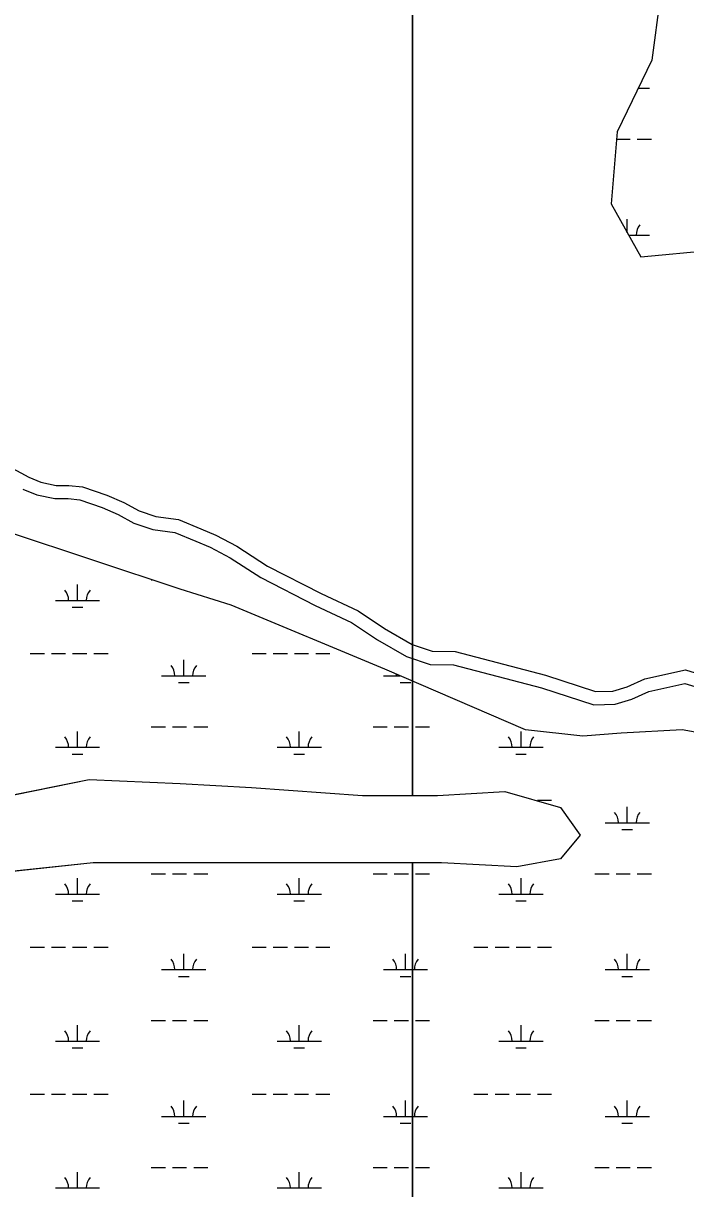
# Model space of a CAD drawing. Extents: x 3161564 to 3199464, y 849354 to 874788.
# Drawn here: x 3192592 to 3194091, y 855507 to 858146 of the extents above; entities that cross this region are included whole.
import ezdxf

# ---------------------------------------------------------------- set-up
doc = ezdxf.new("R2010")
doc.units = 0
for name, color, linetype in [('V-ROAD-CNTR', 7, 'Continuous'), ('V-SITE-VEGE', 7, 'Continuous'), ('V-TOPO-SHOR', 7, 'Continuous'), ('V-WETL-SWMP', 7, 'Continuous')]:
    doc.layers.add(name, color=color, linetype=linetype)

msp = doc.modelspace()

# ---------------------------------------------------------------- linework, layer by layer
at = {"layer": 'V-ROAD-CNTR'}
for points in [[(3192540.3, 857152.9), (3192604.5, 857118.5), (3192631.5, 857106.9), (3192666.6, 857099.9), (3192695.4, 857099.8), (3192726.4, 857096.9), (3192781.5, 857077.9), (3192820, 857060.8), (3192854.7, 857042.1), (3192892.4, 857029.3), (3192943, 857022.3), (3192994.2, 857001.1), (3193027.5, 856987.1), (3193075.6, 856962.1), (3193144.6, 856917.2), (3193266, 856855), (3193349.8, 856815.8), (3193409.9, 856775.7), (3193471.9, 856739.5), (3193517.6, 856724.1), (3193569.6, 856723.7), (3193773.6, 856669.9), (3193887.2, 856632.7), (3193926.6, 856633.9), (3193958.4, 856643.9), (3193998.5, 856661.5), (3194090.4, 856682.1), (3194176.3, 856656)], [(3192591.4, 857091.5), (3192622.5, 857078.1), (3192663.6, 857069.9), (3192693.9, 857069.8), (3192720.1, 857067.4), (3192770.5, 857050), (3192806.8, 857033.9), (3192842.6, 857014.5), (3192885.4, 857000), (3192935.1, 856993.1), (3192982.7, 856973.4), (3193014.7, 856960), (3193060.4, 856936.1), (3193129.6, 856891.2), (3193252.8, 856828.1), (3193335, 856789.6), (3193394, 856750.3), (3193459.5, 856712), (3193512.6, 856694.1), (3193565.5, 856693.7), (3193765.1, 856641.1), (3193882.9, 856602.6), (3193931.6, 856604), (3193968.9, 856615.8), (3194007.9, 856632.9), (3194089.2, 856651.1), (3194166.9, 856627.5)]]:
    msp.add_lwpolyline(points, dxfattribs=at)
at = {"layer": 'V-SITE-VEGE'}
for p, q in [((3193473.2, 858874.8), (3193473.2, 856397.5)), ((3193529.7, 856397.5), (3193682.1, 856406.5)), ((3193682.1, 856406.5), (3193807.5, 856370.6)), ((3193473.2, 856397.5), (3193529.7, 856397.5)), ((3193807.5, 856370.6), (3193852.3, 856307.8)), ((3193852.3, 856307.8), (3193807.5, 856254)), ((3193538.7, 856245.1), (3193473.2, 856245.1)), ((3193473.2, 856245.1), (3193473.2, 854743.5)), ((3193709, 856236.1), (3193538.7, 856245.1)), ((3193807.5, 856254), (3193709, 856236.1))]:
    msp.add_line(p, q, dxfattribs=at)
msp.add_lwpolyline([(3193473.2, 854743.5), (3193473.2, 856245.1), (3192750.2, 856245.1), (3192499.3, 856218.2), (3192194.6, 856164.3), (3191988.5, 856101.6), (3191854.1, 856020.9), (3191728.7, 855985), (3191710.8, 856020.9), (3191773.5, 856110.5), (3191881, 856191.2), (3191952.7, 856254), (3192042.3, 856289.9), (3192194.6, 856334.7), (3192338, 856352.7), (3192741.2, 856433.4), (3192947.3, 856424.4), (3193108.6, 856415.4), (3193359.5, 856397.5), (3193473.2, 856397.5), (3193473.2, 858874.8)], dxfattribs=at)
at = {"layer": 'V-TOPO-SHOR'}
for p, q in [((3192338, 856352.7), (3192741.2, 856433.4)), ((3192741.2, 856433.4), (3192947.3, 856424.4)), ((3192947.3, 856424.4), (3193108.6, 856415.4)), ((3193108.6, 856415.4), (3193359.5, 856397.5)), ((3193529.8, 856397.5), (3193682.1, 856406.5)), ((3193682.1, 856406.5), (3193807.5, 856370.6)), ((3193359.5, 856397.5), (3193529.8, 856397.5)), ((3193807.5, 856370.6), (3193852.3, 856307.8)), ((3193852.3, 856307.8), (3193807.5, 856254)), ((3192750.2, 856245), (3192499.3, 856218.1)), ((3193538.7, 856245), (3192750.2, 856245)), ((3193709, 856236.1), (3193538.7, 856245)), ((3193807.5, 856254), (3193709, 856236.1))]:
    msp.add_line(p, q, dxfattribs=at)
at = {"layer": 'V-WETL-SWMP'}
for p, q in [((3194040.3, 858258.4), (3194014.5, 858063.1)), ((3194014.5, 858063.1), (3193935.8, 857900.9)), ((3193983.5, 857999.2), (3194009, 857999.2)), ((3193935.8, 857900.9), (3193922.2, 857737.3)), ((3193934.4, 857883.8), (3193965.6, 857883.8)), ((3193981.6, 857883.8), (3194013.6, 857883.8)), ((3193922.2, 857737.3), (3193989.5, 857617.8)), ((3193959, 857672), (3193959, 857702.6)), ((3193962, 857666.6), (3194009, 857666.6)), ((3193970.7, 857651.1), (3193971, 857651.1)), ((3193989.5, 857617.8), (3194209.3, 857637.8)), ((3192946.9, 856864.7), (3192556.2, 856995)), ((3192714.7, 856839.4), (3192714.7, 856875.4)), ((3192881.8, 856885.8), (3192883.7, 856885.8)), ((3193062.7, 856828.5), (3192946.9, 856864.7)), ((3192664.7, 856839.4), (3192764.7, 856839.4)), ((3192702.7, 856823.9), (3192726.7, 856823.9)), ((3193410, 856683.7), (3193062.7, 856828.5)), ((3192607.8, 856719.3), (3192639.8, 856719.3)), ((3192655.8, 856719.3), (3192687.8, 856719.3)), ((3192703.8, 856719.3), (3192735.8, 856719.3)), ((3192751.8, 856719.3), (3192783.8, 856719.3)), ((3193109.8, 856719.3), (3193141.8, 856719.3)), ((3193157.8, 856719.3), (3193189.8, 856719.3)), ((3193205.8, 856719.3), (3193237.8, 856719.3)), ((3193253.8, 856719.3), (3193285.8, 856719.3)), ((3192955.2, 856668.5), (3192955.2, 856704.5)), ((3192905.2, 856668.5), (3193005.2, 856668.5)), ((3193407.1, 856668.5), (3193445, 856668.5)), ((3193728.3, 856546.1), (3193410, 856683.7)), ((3192943.2, 856653.1), (3192967.2, 856653.1)), ((3193445.1, 856653.1), (3193469.1, 856653.1)), ((3192714.7, 856506.7), (3192714.7, 856542.7)), ((3192881.8, 856553.1), (3192913.8, 856553.1)), ((3192929.8, 856553.1), (3192961.8, 856553.1)), ((3192977.8, 856553.1), (3193009.8, 856553.1)), ((3193216.6, 856506.7), (3193216.6, 856542.7)), ((3193383.7, 856553.1), (3193415.7, 856553.1)), ((3193431.7, 856553.1), (3193463.7, 856553.1)), ((3193479.7, 856553.1), (3193511.7, 856553.1)), ((3193718.5, 856506.7), (3193718.5, 856542.7)), ((3193858.6, 856531.6), (3193728.3, 856546.1)), ((3193945.4, 856538.9), (3193858.6, 856531.6)), ((3194082.9, 856546.1), (3193945.4, 856538.9)), ((3194162.4, 856531.6), (3194082.9, 856546.1)), ((3192664.7, 856506.7), (3192764.7, 856506.7)), ((3193166.6, 856506.7), (3193266.6, 856506.7)), ((3193668.5, 856506.7), (3193768.5, 856506.7)), ((3192702.7, 856491.2), (3192726.7, 856491.2)), ((3193204.6, 856491.2), (3193228.6, 856491.2)), ((3193706.5, 856491.2), (3193730.5, 856491.2)), ((3192338, 856352.7), (3192741.2, 856433.4)), ((3192741.2, 856433.4), (3192947.3, 856424.4)), ((3192947.3, 856424.4), (3193108.6, 856415.4)), ((3193108.6, 856415.4), (3193359.5, 856397.5)), ((3193529.8, 856397.5), (3193682.1, 856406.5)), ((3193682.1, 856406.5), (3193807.5, 856370.6)), ((3193359.5, 856397.5), (3193529.8, 856397.5)), ((3193755.7, 856386.6), (3193787.7, 856386.6)), ((3193807.5, 856370.6), (3193852.3, 856307.8)), ((3193959, 856335.9), (3193959, 856371.9)), ((3193909, 856335.9), (3194009, 856335.9)), ((3193947, 856320.4), (3193971, 856320.4)), ((3193852.3, 856307.8), (3193807.5, 856254)), ((3192750.2, 856245), (3192499.3, 856218.1)), ((3193538.7, 856245), (3192750.2, 856245)), ((3193709, 856236.1), (3193538.7, 856245)), ((3193807.5, 856254), (3193709, 856236.1)), ((3192881.8, 856220.4), (3192913.8, 856220.4)), ((3192929.8, 856220.4), (3192961.8, 856220.4)), ((3192977.8, 856220.4), (3193009.8, 856220.4)), ((3193383.7, 856220.4), (3193415.7, 856220.4)), ((3193431.7, 856220.4), (3193463.7, 856220.4)), ((3193479.7, 856220.4), (3193511.7, 856220.4)), ((3193885.6, 856220.4), (3193917.6, 856220.4)), ((3193933.6, 856220.4), (3193965.6, 856220.4)), ((3193981.6, 856220.4), (3194013.6, 856220.4)), ((3192714.7, 856174), (3192714.7, 856210)), ((3193216.6, 856174), (3193216.6, 856210)), ((3193718.5, 856174), (3193718.5, 856210)), ((3192664.7, 856174), (3192764.7, 856174)), ((3193166.6, 856174), (3193266.6, 856174)), ((3193668.5, 856174), (3193768.5, 856174)), ((3192702.7, 856158.6), (3192726.7, 856158.6)), ((3193204.6, 856158.6), (3193228.6, 856158.6)), ((3193706.5, 856158.6), (3193730.5, 856158.6)), ((3192607.8, 856053.9), (3192639.8, 856053.9)), ((3192655.8, 856053.9), (3192687.8, 856053.9)), ((3192703.8, 856053.9), (3192735.8, 856053.9)), ((3192751.8, 856053.9), (3192783.8, 856053.9)), ((3192955.2, 856003.2), (3192955.2, 856039.2)), ((3193109.8, 856053.9), (3193141.8, 856053.9)), ((3193157.8, 856053.9), (3193189.8, 856053.9)), ((3193205.8, 856053.9), (3193237.8, 856053.9)), ((3193253.8, 856053.9), (3193285.8, 856053.9)), ((3193457.1, 856003.2), (3193457.1, 856039.2)), ((3193611.7, 856053.9), (3193643.7, 856053.9)), ((3193659.7, 856053.9), (3193691.7, 856053.9)), ((3193707.7, 856053.9), (3193739.7, 856053.9)), ((3193755.7, 856053.9), (3193787.7, 856053.9)), ((3193959, 856003.2), (3193959, 856039.2)), ((3192905.2, 856003.2), (3193005.2, 856003.2)), ((3192943.2, 855987.8), (3192967.2, 855987.8)), ((3193407.1, 856003.2), (3193507.1, 856003.2)), ((3193445.1, 855987.8), (3193469.1, 855987.8)), ((3193909, 856003.2), (3194009, 856003.2)), ((3193947, 855987.8), (3193971, 855987.8)), ((3192714.7, 855841.3), (3192714.7, 855877.3)), ((3192881.8, 855887.8), (3192913.8, 855887.8)), ((3192929.8, 855887.8), (3192961.8, 855887.8)), ((3192977.8, 855887.8), (3193009.8, 855887.8)), ((3193216.6, 855841.3), (3193216.6, 855877.3)), ((3193383.7, 855887.8), (3193415.7, 855887.8)), ((3193431.7, 855887.8), (3193463.7, 855887.8)), ((3193479.7, 855887.8), (3193511.7, 855887.8)), ((3193718.5, 855841.3), (3193718.5, 855877.3)), ((3193885.6, 855887.8), (3193917.6, 855887.8)), ((3193933.6, 855887.8), (3193965.6, 855887.8)), ((3193981.6, 855887.8), (3194013.6, 855887.8)), ((3192664.7, 855841.3), (3192764.7, 855841.3)), ((3192702.7, 855825.9), (3192726.7, 855825.9)), ((3193166.6, 855841.3), (3193266.6, 855841.3)), ((3193204.6, 855825.9), (3193228.6, 855825.9)), ((3193668.5, 855841.3), (3193768.5, 855841.3)), ((3193706.5, 855825.9), (3193730.5, 855825.9)), ((3192607.8, 855721.3), (3192639.8, 855721.3)), ((3192655.8, 855721.3), (3192687.8, 855721.3)), ((3192703.8, 855721.3), (3192735.8, 855721.3)), ((3192751.8, 855721.3), (3192783.8, 855721.3)), ((3193109.8, 855721.3), (3193141.8, 855721.3)), ((3193157.8, 855721.3), (3193189.8, 855721.3)), ((3193205.8, 855721.3), (3193237.8, 855721.3)), ((3193253.8, 855721.3), (3193285.8, 855721.3)), ((3193611.7, 855721.3), (3193643.7, 855721.3)), ((3193659.7, 855721.3), (3193691.7, 855721.3)), ((3193707.7, 855721.3), (3193739.7, 855721.3)), ((3193755.7, 855721.3), (3193787.7, 855721.3)), ((3192955.2, 855670.5), (3192955.2, 855706.5)), ((3193457.1, 855670.5), (3193457.1, 855706.5)), ((3193959, 855670.5), (3193959, 855706.5)), ((3192905.2, 855670.5), (3193005.2, 855670.5)), ((3193407.1, 855670.5), (3193507.1, 855670.5)), ((3193909, 855670.5), (3194009, 855670.5)), ((3192943.2, 855655.1), (3192967.2, 855655.1)), ((3193445.1, 855655.1), (3193469.1, 855655.1)), ((3193947, 855655.1), (3193971, 855655.1)), ((3192881.8, 855555.1), (3192913.8, 855555.1)), ((3192929.8, 855555.1), (3192961.8, 855555.1)), ((3192977.8, 855555.1), (3193009.8, 855555.1)), ((3193383.7, 855555.1), (3193415.7, 855555.1)), ((3193431.7, 855555.1), (3193463.7, 855555.1)), ((3193479.7, 855555.1), (3193511.7, 855555.1)), ((3193885.6, 855555.1), (3193917.6, 855555.1)), ((3193933.6, 855555.1), (3193965.6, 855555.1)), ((3193981.6, 855555.1), (3194013.6, 855555.1)), ((3192714.7, 855508.7), (3192714.7, 855544.7)), ((3193216.6, 855508.7), (3193216.6, 855544.7)), ((3193718.5, 855508.7), (3193718.5, 855544.7)), ((3192664.7, 855508.7), (3192764.7, 855508.7)), ((3193166.6, 855508.7), (3193266.6, 855508.7)), ((3193668.5, 855508.7), (3193768.5, 855508.7))]:
    msp.add_line(p, q, dxfattribs=at)
for centre, start, end in [((3194014.2, 857667), 139.2282, 180.7718), ((3192659.4, 856839.8), 359.2282, 40.7718), ((3192769.9, 856839.8), 139.2282, 180.7718), ((3192899.9, 856669), 359.2282, 40.7718), ((3193010.4, 856669), 139.2282, 180.7718), ((3193401.8, 856669), 359.2282, 4.9257), ((3192659.4, 856507.2), 359.2282, 40.7718), ((3192769.9, 856507.2), 139.2282, 180.7718), ((3193161.4, 856507.2), 359.2282, 40.7718), ((3193271.8, 856507.2), 139.2282, 180.7718), ((3193663.3, 856507.2), 359.2282, 40.7718), ((3193773.7, 856507.2), 139.2282, 180.7718), ((3193903.7, 856336.3), 359.2282, 40.7718), ((3194014.2, 856336.3), 139.2282, 180.7718), ((3192659.4, 856174.5), 359.2282, 40.7718), ((3192769.9, 856174.5), 139.2282, 180.7718), ((3193161.4, 856174.5), 359.2282, 40.7718), ((3193271.8, 856174.5), 139.2282, 180.7718), ((3193663.3, 856174.5), 359.2282, 40.7718), ((3193773.7, 856174.5), 139.2282, 180.7718), ((3192899.9, 856003.7), 359.2282, 40.7718), ((3193010.4, 856003.7), 139.2282, 180.7718), ((3193401.8, 856003.7), 359.2282, 40.7718), ((3193512.3, 856003.7), 139.2282, 180.7718), ((3193903.7, 856003.7), 359.2282, 40.7718), ((3194014.2, 856003.7), 139.2282, 180.7718), ((3192659.4, 855841.8), 359.2282, 40.7718), ((3192769.9, 855841.8), 139.2282, 180.7718), ((3193161.4, 855841.8), 359.2282, 40.7718), ((3193271.8, 855841.8), 139.2282, 180.7718), ((3193663.3, 855841.8), 359.2282, 40.7718), ((3193773.7, 855841.8), 139.2282, 180.7718), ((3192899.9, 855671), 359.2282, 40.7718), ((3193010.4, 855671), 139.2282, 180.7718), ((3193401.8, 855671), 359.2282, 40.7718), ((3193512.3, 855671), 139.2282, 180.7718), ((3193903.7, 855671), 359.2282, 40.7718), ((3194014.2, 855671), 139.2282, 180.7718), ((3192659.4, 855509.1), 359.2282, 40.7718), ((3192769.9, 855509.1), 139.2282, 180.7718), ((3193161.4, 855509.1), 359.2282, 40.7718), ((3193271.8, 855509.1), 139.2282, 180.7718), ((3193663.3, 855509.1), 359.2282, 40.7718), ((3193773.7, 855509.1), 139.2282, 180.7718)]:
    msp.add_arc(centre, 35.2, start, end, dxfattribs=at)

doc.saveas('drawing.dxf')
